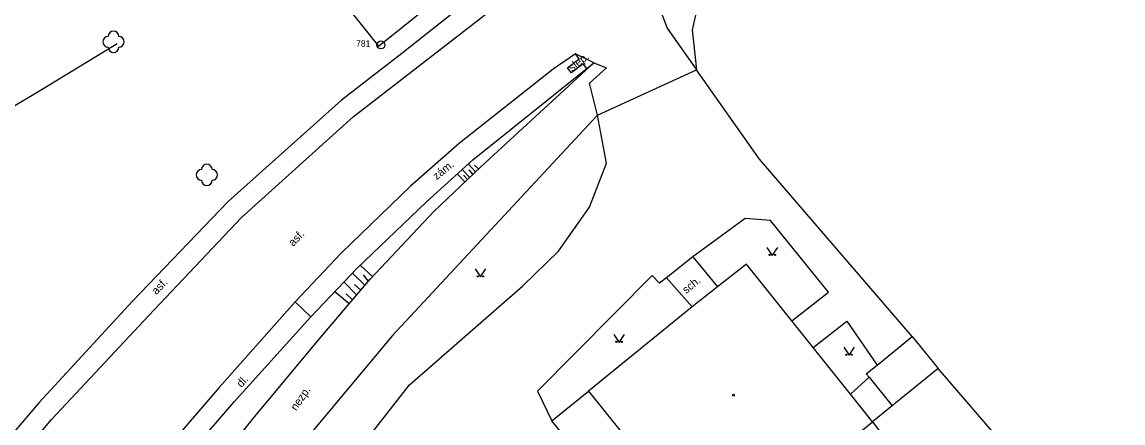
# Model space of a CAD drawing. Extents: x -794191 to -788944, y -1117087 to -1105044.
# Drawn here: x -791314.4 to -791211.2, y -1109788.3 to -1109750.7 of the extents above; entities that cross this region are included whole.
import ezdxf

# ---------------------------------------------------------------- set-up
doc = ezdxf.new("R2010")
doc.units = 0
for name, color, linetype in [('Doplněk polohopisu', 7, 'Continuous'), ('Hranice - ploty_ zdi', 7, 'Continuous'), ('Komunikace', 7, 'Continuous'), ('Pomocné popisy', 7, 'Continuous'), ('Stavební objekty', 7, 'Continuous'), ('temporary_level_1', 7, 'Continuous'), ('Výškopis', 7, 'Continuous'), ('Zeleň', 7, 'Continuous'), ('Značky druhů budov', 7, 'Continuous'), ('Značky druhů pozemků', 7, 'Continuous')]:
    doc.layers.add(name, color=color, linetype=linetype)

msp = doc.modelspace()

# ---------------------------------------------------------------- linework, layer by layer
at = {"layer": 'Doplněk polohopisu'}
for p, q in [((-791272.14, -1109763.66), (-791260.8, -1109754.59)), ((-791284.46, -1109758.07), (-791295.08, -1109767.57)), ((-791276.49, -1109767.59), (-791272.14, -1109763.66)), ((-791295.08, -1109767.57), (-791304.03, -1109776.92)), ((-791283, -1109773.86), (-791276.49, -1109767.59)), ((-791287.31, -1109778.4), (-791283, -1109773.86)), ((-791312.8, -1109786.4), (-791304.03, -1109776.92)), ((-791288.8, -1109776.98), (-791287.31, -1109778.4)), ((-791294.51, -1109786.34), (-791287.31, -1109778.4)), ((-791312.8, -1109786.4), (-791321.83, -1109797.04)), ((-791305.74, -1109799.37), (-791294.51, -1109786.34))]:
    msp.add_line(p, q, dxfattribs=at)
for points in [[(-791240.33, -1109723.26), (-791257.67, -1109736.94), (-791278.8, -1109753.69), (-791284.46, -1109758.07)], [(-791262.17, -1109754.19), (-791262.52, -1109753.74)], [(-791261.45, -1109755.11), (-791261.8, -1109754.66), (-791262.88, -1109755.51), (-791263.25, -1109755.04), (-791262.17, -1109754.19)]]:
    msp.add_lwpolyline(points, dxfattribs=at)
at = {"layer": 'Hranice - ploty_ zdi'}
for p, q in [((-791312.5, -1109757.03), (-791305.48, -1109752.75)), ((-791260.46, -1109759.49), (-791251.18, -1109755.24)), ((-791315.54, -1109758.87), (-791312.5, -1109757.03)), ((-791251.51, -1109772.77), (-791253.97, -1109774.73)), ((-791251.51, -1109772.77), (-791249.19, -1109775.58)), ((-791251.56, -1109777.44), (-791253.97, -1109774.73))]:
    msp.add_line(p, q, dxfattribs=at)
for points in [[(-791251.12, -1109749.42), (-791251.56, -1109751.49), (-791251.18, -1109755.24)], [(-791260.46, -1109759.49), (-791279.66, -1109780.15), (-791287.9, -1109790.01), (-791299.12, -1109807.21), (-791300.02, -1109809.59), (-791300.24, -1109812.17), (-791299.58, -1109814.65), (-791298.05, -1109816.85), (-791296.01, -1109818.26), (-791289.21, -1109821.89), (-791275.72, -1109829.14), (-791238.46, -1109848.89), (-791225.54, -1109855.13)]]:
    msp.add_lwpolyline(points, dxfattribs=at)
at = {"layer": 'Komunikace'}
for p, q in [((-791260.8, -1109754.59), (-791259.6, -1109755.03)), ((-791264.62, -1109755.16), (-791273.39, -1109762.09)), ((-791293.83, -1109769.08), (-791283.34, -1109759.63)), ((-791273.39, -1109762.09), (-791277.97, -1109766.13)), ((-791277.97, -1109766.13), (-791284.47, -1109772.41)), ((-791302.54, -1109778.28), (-791293.83, -1109769.08)), ((-791284.47, -1109772.41), (-791288.8, -1109776.98)), ((-791253.97, -1109774.73), (-791254.65, -1109775.23)), ((-791288.8, -1109776.98), (-791295.91, -1109785)), ((-791311.62, -1109788.01), (-791302.54, -1109778.28)), ((-791211.19, -1109803.27), (-791228.52, -1109783.24)), ((-791266.07, -1109785.35), (-791264.72, -1109788.14)), ((-791320.47, -1109798.51), (-791311.62, -1109788.01))]:
    msp.add_line(p, q, dxfattribs=at)
for points in [[(-791283.34, -1109759.63), (-791256.39, -1109738.73), (-791240.04, -1109725.7), (-791238.26, -1109723.84), (-791237.7, -1109721.34)], [(-791254.56, -1109749.6), (-791253.93, -1109751.34), (-791251.18, -1109755.24)], [(-791260.8, -1109754.59), (-791262.52, -1109753.74), (-791264.62, -1109755.16)], [(-791260.46, -1109759.49), (-791261.2, -1109756.48), (-791259.6, -1109755.03)], [(-791230.95, -1109780.24), (-791245.26, -1109763.59), (-791251.18, -1109755.24)], [(-791261.21, -1109768.09), (-791259.6, -1109763.97), (-791260.46, -1109759.49)], [(-791292.08, -1109804.86), (-791289.86, -1109800.36), (-791288.71, -1109798.34), (-791278.08, -1109784.75), (-791267.45, -1109775.47), (-791264.1, -1109772.22), (-791261.21, -1109768.09)], [(-791242.24, -1109778.77), (-791238.8, -1109776.06), (-791244.23, -1109769.34), (-791246.61, -1109769.16), (-791251.51, -1109772.77)], [(-791254.65, -1109775.23), (-791255.33, -1109774.52), (-791266.07, -1109785.35)], [(-791240.23, -1109781.27), (-791237.09, -1109778.8), (-791234.24, -1109782.91)], [(-791295.91, -1109785), (-791307.13, -1109798.05), (-791308.36, -1109799.54)], [(-791234.67, -1109788.22), (-791224.26, -1109801.89), (-791236.56, -1109812.91)]]:
    msp.add_lwpolyline(points, dxfattribs=at)
at = {"layer": 'Stavební objekty'}
msp.add_lwpolyline([(-791280.98, -1109753.02), (-791270.07, -1109744.25), (-791278.31, -1109733.92), (-791289.13, -1109742.78)], close=True, dxfattribs=at)
for points in [[(-791242.24, -1109778.77), (-791246.48, -1109773.44), (-791249.19, -1109775.58), (-791251.56, -1109777.44), (-791261.3, -1109785.35), (-791254.92, -1109793.28), (-791258.35, -1109796.04)], [(-791236.74, -1109785.63), (-791240.23, -1109781.27), (-791242.24, -1109778.77)], [(-791234.99, -1109784.05), (-791235.25, -1109783.73), (-791234.24, -1109782.91), (-791230.95, -1109780.24), (-791228.52, -1109783.24), (-791232.82, -1109786.73)], [(-791254.92, -1109793.28), (-791249.32, -1109800.23), (-791234.67, -1109788.22), (-791236.74, -1109785.63), (-791234.99, -1109784.05)], [(-791234.99, -1109784.05), (-791232.82, -1109786.73), (-791234.67, -1109788.22)], [(-791258.35, -1109796.04), (-791264.72, -1109788.14), (-791261.3, -1109785.35)]]:
    msp.add_lwpolyline(points, dxfattribs=at)
at = {"layer": 'temporary_level_1'}
for radius in [0.375, 0.0005]:
    msp.add_circle((-791280.75, -1109752.9), radius, dxfattribs=at)
at = {"layer": 'Výškopis'}
for p, q in [((-791271.4, -1109764.32), (-791260.8, -1109754.59)), ((-791275.78, -1109768.52), (-791271.4, -1109764.32)), ((-791271.89, -1109764.79), (-791272.57, -1109764.05)), ((-791271.6, -1109764.52), (-791271.99, -1109764.16)), ((-791272.87, -1109765.73), (-791273.61, -1109764.99)), ((-791272.43, -1109765.31), (-791273.13, -1109764.56)), ((-791272.65, -1109765.52), (-791273, -1109765.12)), ((-791272.12, -1109765.01), (-791272.49, -1109764.61)), ((-791281.75, -1109774.86), (-791275.78, -1109768.52)), ((-791281.52, -1109774.62), (-791282.68, -1109773.56)), ((-791282.24, -1109775.44), (-791283.4, -1109774.28)), ((-791281.9, -1109775.04), (-791282.37, -1109774.46)), ((-791286.38, -1109780.29), (-791281.75, -1109774.86)), ((-791283.01, -1109776.34), (-791284.21, -1109775.12)), ((-791282.63, -1109775.89), (-791283.22, -1109775.36)), ((-791283.72, -1109777.17), (-791285.07, -1109776.03)), ((-791283.4, -1109776.79), (-791284.02, -1109776.22)), ((-791292.73, -1109787.92), (-791286.38, -1109780.29)), ((-791303.32, -1109801.07), (-791292.73, -1109787.92))]:
    msp.add_line(p, q, dxfattribs=at)
at = {"layer": 'Zeleň'}
for centre in [(-791305.82, -1109752.6), (-791297.07, -1109765.08)]:
    msp.add_circle(centre, 0.0005, dxfattribs=at)
for centre, start, end in [((-791305.82, -1109752.1), 0, 179.99999), ((-791306.32, -1109752.6), 89.99999, 269.99999), ((-791305.32, -1109752.6), 270, 89.99999), ((-791305.82, -1109753.1), 179.99999, 359.99999), ((-791297.07, -1109764.58), 0, 179.99999), ((-791297.57, -1109765.08), 89.99999, 269.99999), ((-791296.57, -1109765.08), 270, 89.99999), ((-791297.07, -1109765.58), 179.99999, 359.99999)]:
    msp.add_arc(centre, 0.5, start, end, dxfattribs=at)
at = {"layer": 'Značky druhů budov'}
msp.add_circle((-791247.71, -1109785.73), 0.0875, dxfattribs=at)
at = {"layer": 'Značky druhů pozemků'}
for points in [[(-791244.56, -1109771.87), (-791244.06, -1109772.62), (-791243.56, -1109771.87)], [(-791271.92, -1109773.89), (-791271.42, -1109774.64), (-791270.92, -1109773.89)], [(-791258.93, -1109780.03), (-791258.43, -1109780.78), (-791257.93, -1109780.03)], [(-791237.37, -1109781.24), (-791236.87, -1109781.99), (-791236.37, -1109781.24)]]:
    msp.add_lwpolyline(points, dxfattribs=at)
for centre in [(-791244.31, -1109772.57), (-791243.81, -1109772.57), (-791271.67, -1109774.59), (-791271.17, -1109774.59), (-791258.68, -1109780.73), (-791258.18, -1109780.73), (-791237.12, -1109781.94), (-791236.62, -1109781.94)]:
    msp.add_circle(centre, 0.05, dxfattribs=at)

# ---------------------------------------------------------------- texts
at = {"layer": 'Pomocné popisy'}
for s, rotation, p in [('slep.', 38.20179, (-791262.823, -1109755.417)), ('zám.', 39.0018, (-791275.522, -1109765.593)), ('asf.', 46.22089, (-791288.97, -1109771.83)), ('asf.', 46.55082, (-791301.79, -1109776.36)), ('sch.', 39.36643, (-791252.13, -1109776.26)), ('dl.', 48.75594, (-791293.82, -1109785.06)), ('nezp.', 55.27484, (-791288.69, -1109787.24))]:
    msp.add_text(s, height=0.75, rotation=rotation, dxfattribs=at).set_placement(p)
at = {"layer": 'temporary_level_1'}
msp.add_text('781', height=0.6, dxfattribs=at).set_placement((-791283.08, -1109753.06))

doc.saveas('drawing.dxf')
